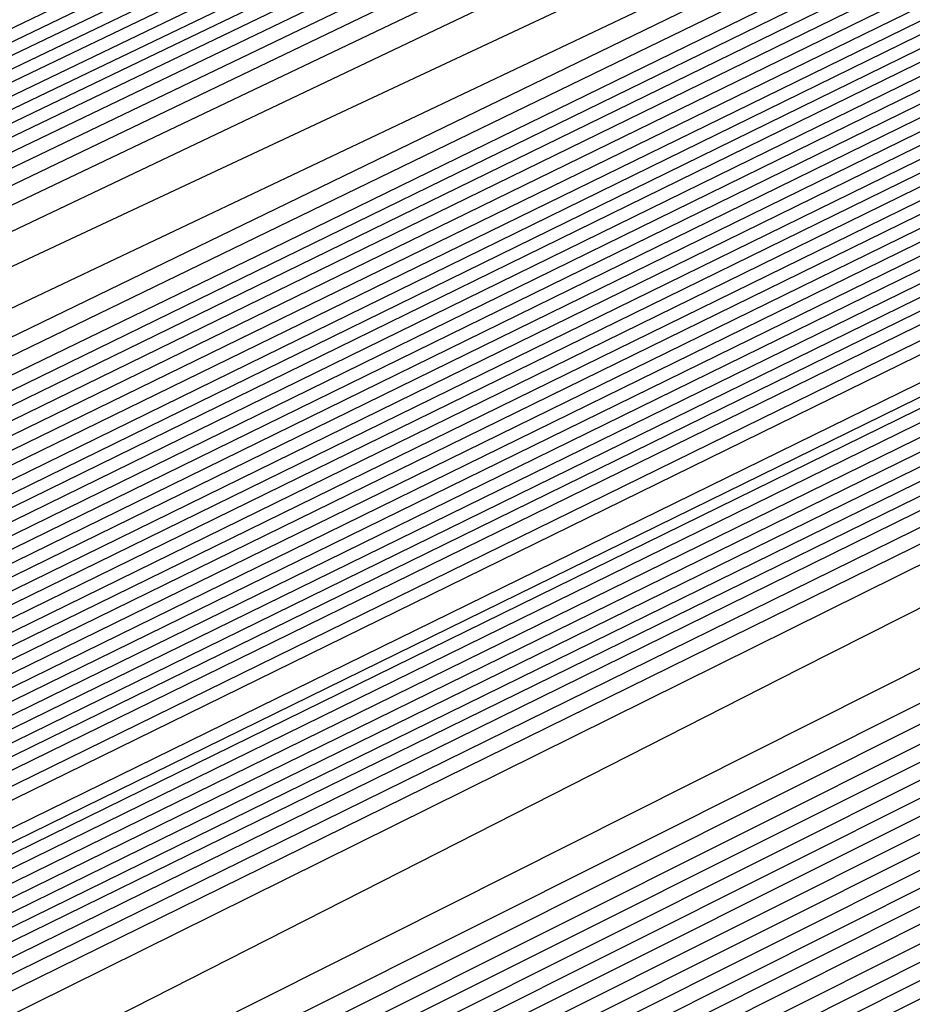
# Model space of a CAD drawing. Extents: x 3249832 to 3255657, y 13789405 to 13793316.
# Tile 290 of 656: x 3254701.08 to 3254702.11, y 13790580.23 to 13790581.37. Entities that reach past the tile are written whole.
import ezdxf

# ---------------------------------------------------------------- set-up
doc = ezdxf.new("R2010")
doc.units = 0
doc.header["$LTSCALE"] = 100
doc.header["$MEASUREMENT"] = 0
for name, color, linetype in [('GRATIO_CON', 10, 'CONTINUOUS'), ('GRATIO_ICON', 7, 'CONTINUOUS'), ('TARGETS_EAST', 7, 'CONTINUOUS')]:
    doc.layers.add(name, color=color, linetype=linetype)

# ---------------------------------------------------------------- blocks, each defined once
blk = doc.blocks.new('Gratio_032316_contours')
at = {"layer": 'GRATIO_CON', "color": 1, "linetype": 'Continuous', "flags": 128}
for points in [[(3254642.139, 13790551.7053), (3254660.6124, 13790560.6687), (3254682.3072, 13790571.2723), (3254700.7352, 13790580.305), (3254711.0317, 13790585.3564), (3254714.825, 13790587.2199), (3254715.3665, 13790587.4896), (3254715.3659, 13790587.4937), (3254715.3657, 13790587.4969), (3254715.3666, 13790587.4975), (3254715.9081, 13790587.7572), (3254719.6861, 13790589.589), (3254729.9352, 13790594.5687), (3254748.2689, 13790603.4881), (3254769.8147, 13790614.0012), (3254788.079, 13790622.9777)], [(3254643.9573, 13790552.6097), (3254661.9705, 13790561.3498), (3254683.1246, 13790571.6892), (3254701.0934, 13790580.4969), (3254711.1333, 13790585.4226), (3254714.8321, 13790587.2398), (3254715.3601, 13790587.5029), (3254715.3596, 13790587.5069), (3254715.3595, 13790587.5098), (3254715.3603, 13790587.5104), (3254715.8805, 13790587.7597), (3254719.5093, 13790589.5191), (3254729.3537, 13790594.3022), (3254746.9632, 13790602.8693), (3254767.6581, 13790612.9672), (3254785.2011, 13790621.5892)], [(3254645.7757, 13790553.5142), (3254663.3285, 13790562.0309), (3254683.9419, 13790572.1067), (3254701.4513, 13790580.6909), (3254711.2342, 13790585.4933), (3254714.8385, 13790587.2659), (3254715.3542, 13790587.5212), (3254715.853, 13790587.7617), (3254719.3325, 13790589.4492), (3254728.7721, 13790594.0356), (3254745.6576, 13790602.2505), (3254765.5015, 13790611.9331), (3254782.3232, 13790620.2006)], [(3254647.5941, 13790554.4186), (3254664.6865, 13790562.712), (3254684.7593, 13790572.5235), (3254701.8095, 13790580.8826), (3254711.336, 13790585.5591), (3254714.8458, 13790587.2852), (3254715.348, 13790587.5339), (3254715.8254, 13790587.7641), (3254719.1557, 13790589.3793), (3254728.1905, 13790593.7691), (3254744.3519, 13790601.6317), (3254763.3449, 13790610.8991), (3254779.4453, 13790618.8121)], [(3254651.2308, 13790556.2274), (3254667.4026, 13790564.0741), (3254686.3942, 13790573.3572), (3254702.526, 13790581.266), (3254711.5395, 13790585.6907), (3254714.8603, 13790587.3239), (3254715.3355, 13790587.5594), (3254715.7702, 13790587.7691), (3254718.8022, 13790589.2396), (3254727.0274, 13790593.236), (3254741.7406, 13790600.3941), (3254759.0318, 13790608.8311), (3254773.6894, 13790616.035)], [(3254653.0492, 13790557.1319), (3254668.7606, 13790564.7552), (3254687.2116, 13790573.774), (3254702.8843, 13790581.4577), (3254711.6412, 13790585.7564), (3254714.8676, 13790587.3433), (3254715.3293, 13790587.5721), (3254715.7426, 13790587.7716), (3254718.6254, 13790589.1697), (3254726.4458, 13790592.9695), (3254740.435, 13790599.7753), (3254756.8752, 13790607.7971), (3254770.8115, 13790614.6465), (3254778.5294, 13790618.5309)], [(3254646.2517, 13790553.9528), (3254654.8675, 13790558.0363), (3254670.1186, 13790565.4362), (3254688.0291, 13790574.1908), (3254703.2426, 13790581.6494), (3254711.743, 13790585.8222), (3254714.8749, 13790587.3627), (3254715.3231, 13790587.5848), (3254715.7151, 13790587.774), (3254718.4486, 13790589.0998), (3254725.8643, 13790592.703), (3254739.1294, 13790599.1565), (3254754.7186, 13790606.7631), (3254767.9336, 13790613.258), (3254775.252, 13790616.9413)], [(3254648.3232, 13790554.9771), (3254656.6859, 13790558.9407), (3254671.4766, 13790566.1173), (3254688.8465, 13790574.6076), (3254703.6008, 13790581.8411), (3254711.8447, 13790585.888), (3254714.8821, 13790587.382), (3254715.3169, 13790587.5976), (3254715.6875, 13790587.7765), (3254718.2718, 13790589.03), (3254725.2827, 13790592.4364), (3254737.8237, 13790598.5377), (3254752.562, 13790605.7291), (3254765.0557, 13790611.8694), (3254771.9746, 13790615.3518)], [(3254652.466, 13790557.0257), (3254660.3226, 13790560.7496), (3254674.1927, 13790567.4794), (3254690.4813, 13790575.4413), (3254704.3173, 13790582.2246), (3254712.0482, 13790586.0196), (3254714.8967, 13790587.4207), (3254715.3044, 13790587.623), (3254715.6323, 13790587.7815), (3254717.9183, 13790588.8903), (3254724.1196, 13790591.9033), (3254735.2124, 13790597.3001), (3254748.2489, 13790603.6611), (3254759.2998, 13790609.0924), (3254765.4198, 13790612.1726), (3254767.5973, 13790613.3706), (3254767.8046, 13790613.628), (3254767.8447, 13790613.807), (3254768.8446, 13790614.4523), (3254771.7623, 13790616.0293)], [(3254651.241, 13790556.5836), (3254654.5375, 13790558.0501), (3254662.141, 13790561.654), (3254675.5507, 13790568.1605), (3254691.2988, 13790575.8581), (3254704.6756, 13790582.4163), (3254712.1499, 13790586.0854), (3254714.904, 13790587.4401), (3254715.2982, 13790587.6357), (3254715.6047, 13790587.7839), (3254717.7415, 13790588.8204), (3254723.538, 13790591.6368), (3254733.9068, 13790596.6813), (3254746.0923, 13790602.627), (3254756.4219, 13790607.7038), (3254762.1424, 13790610.583), (3254764.1778, 13790611.7028), (3254764.3715, 13790611.9434), (3254764.4337, 13790612.1232), (3254765.5415, 13790612.8137), (3254768.7386, 13790614.5249), (3254774.566, 13790617.5186)], [(3254651.548, 13790556.8702), (3254653.3699, 13790557.6315), (3254656.6089, 13790559.0744), (3254663.9594, 13790562.5584), (3254676.9087, 13790568.8416), (3254692.1162, 13790576.2749), (3254705.0338, 13790582.608), (3254712.2517, 13790586.1512), (3254714.9112, 13790587.4594), (3254715.292, 13790587.6484), (3254715.5771, 13790587.7864), (3254717.5647, 13790588.7505), (3254722.9564, 13790591.3703), (3254732.6011, 13790596.0625), (3254743.9357, 13790601.593), (3254753.544, 13790606.3153), (3254758.865, 13790608.9934), (3254760.7582, 13790610.035), (3254760.9385, 13790610.2589), (3254761.0228, 13790610.4394), (3254762.2384, 13790611.1751), (3254765.7149, 13790613.0205), (3254772.0375, 13790616.2604)], [(3254678.2668, 13790569.5227), (3254692.9336, 13790576.6918), (3254705.3921, 13790582.7997), (3254712.3534, 13790586.217), (3254714.9185, 13790587.4788), (3254715.2858, 13790587.6612), (3254715.5496, 13790587.7889), (3254717.3879, 13790588.6807), (3254722.3749, 13790591.1037), (3254731.2955, 13790595.4436), (3254741.7791, 13790600.559), (3254750.666, 13790604.9267), (3254755.5876, 13790607.4038), (3254757.3387, 13790608.3672), (3254757.5054, 13790608.5743), (3254757.6118, 13790608.7556), (3254758.9353, 13790609.5366), (3254762.6912, 13790611.5161), (3254769.509, 13790615.0021), (3254777.6739, 13790619.1394)], [(3254680.9828, 13790570.8848), (3254694.5684, 13790577.5253), (3254706.1082, 13790583.1826), (3254712.556, 13790586.3474), (3254714.9315, 13790587.5159), (3254715.271, 13790587.6858), (3254715.2714, 13790587.6881), (3254715.2722, 13790587.6892), (3254715.2732, 13790587.689), (3254715.4944, 13790587.7945), (3254717.0344, 13790588.541), (3254721.2117, 13790590.5707), (3254728.6842, 13790594.206), (3254737.4659, 13790598.491), (3254744.9102, 13790602.1497), (3254749.0328, 13790604.2246), (3254750.4996, 13790605.0316), (3254750.6393, 13790605.2051), (3254750.7899, 13790605.388), (3254752.329, 13790606.2594), (3254756.6438, 13790608.5072), (3254764.4521, 13790612.4857), (3254773.7947, 13790617.2146)], [(3254682.3408, 13790571.5658), (3254695.3858, 13790577.9421), (3254706.4664, 13790583.3743), (3254712.6576, 13790586.4132), (3254714.9386, 13790587.5352), (3254715.2646, 13790587.6983), (3254715.2651, 13790587.7006), (3254715.2659, 13790587.7017), (3254715.267, 13790587.7016), (3254715.4668, 13790587.797), (3254716.8576, 13790588.4711), (3254720.6302, 13790590.3041), (3254727.3786, 13790593.5872), (3254735.3094, 13790597.457), (3254742.0323, 13790600.7611), (3254745.7554, 13790602.635), (3254747.0801, 13790603.3639), (3254747.2062, 13790603.5205), (3254747.379, 13790603.7042), (3254749.0259, 13790604.6209), (3254753.6201, 13790607.0028), (3254761.9237, 13790611.2275), (3254771.8551, 13790616.2521)], [(3254683.6989, 13790572.2469), (3254696.2032, 13790578.3589), (3254706.8246, 13790583.566), (3254712.7593, 13790586.4789), (3254714.9457, 13790587.5545), (3254715.2583, 13790587.7108), (3254715.2588, 13790587.7131), (3254715.2597, 13790587.7142), (3254715.2608, 13790587.7142), (3254715.4392, 13790587.7994), (3254716.6808, 13790588.4013), (3254720.0486, 13790590.0376), (3254726.0729, 13790592.9684), (3254733.1528, 13790596.423), (3254739.1543, 13790599.3726), (3254742.478, 13790601.0454), (3254743.6606, 13790601.6961), (3254743.7731, 13790601.8359), (3254743.968, 13790602.0204), (3254745.7228, 13790602.9823), (3254750.5964, 13790605.4984), (3254759.3952, 13790609.9692), (3254769.9155, 13790615.2897), (3254779.2011, 13790619.9784)], [(3254685.0569, 13790572.928), (3254697.0206, 13790578.7757), (3254707.1829, 13790583.7577), (3254712.8609, 13790586.5447), (3254714.9528, 13790587.5738), (3254715.2519, 13790587.7234), (3254715.2526, 13790587.7256), (3254715.2535, 13790587.7267), (3254715.2546, 13790587.7269), (3254715.4116, 13790587.8019), (3254716.504, 13790588.3314), (3254719.4671, 13790589.7711), (3254724.7673, 13790592.3496), (3254730.9962, 13790595.389), (3254736.2764, 13790597.9841), (3254739.2006, 13790599.4558), (3254740.241, 13790600.0283), (3254740.3401, 13790600.1513), (3254740.5571, 13790600.3366), (3254742.4197, 13790601.3437), (3254747.5727, 13790603.994), (3254756.8668, 13790608.711), (3254767.9759, 13790614.3273), (3254777.7802, 13790619.2776)], [(3254687.7729, 13790574.2901), (3254698.6554, 13790579.6094), (3254707.8993, 13790584.1411), (3254713.0642, 13790586.6762), (3254714.9671, 13790587.6123), (3254715.2393, 13790587.7484), (3254715.24, 13790587.7505), (3254715.241, 13790587.7518), (3254715.2422, 13790587.7521), (3254715.3565, 13790587.8068), (3254716.1504, 13790588.1917), (3254718.3039, 13790589.238), (3254722.156, 13790591.112), (3254726.683, 13790593.3209), (3254730.5206, 13790595.207), (3254732.6458, 13790596.2766), (3254733.4019, 13790596.6927), (3254733.4739, 13790596.7821), (3254733.7351, 13790596.969), (3254735.8135, 13790598.0666), (3254741.5253, 13790600.9852), (3254751.8099, 13790606.1945), (3254764.0967, 13790612.4024), (3254774.9383, 13790617.8759)], [(3254689.131, 13790574.9712), (3254699.4729, 13790580.0262), (3254708.2575, 13790584.3328), (3254713.1658, 13790586.742), (3254714.9742, 13790587.6316), (3254715.2329, 13790587.761), (3254715.2337, 13790587.763), (3254715.2348, 13790587.7643), (3254715.2359, 13790587.7648), (3254715.3289, 13790587.8092), (3254715.9737, 13790588.1218), (3254717.7224, 13790588.9714), (3254720.8504, 13790590.4932), (3254724.5264, 13790592.2869), (3254727.6426, 13790593.8185), (3254729.3684, 13790594.687), (3254729.9824, 13790595.0249), (3254730.0409, 13790595.0975), (3254730.3242, 13790595.2852), (3254732.5104, 13790596.428), (3254738.5016, 13790599.4807), (3254749.2814, 13790604.9363), (3254762.1571, 13790611.44), (3254773.5174, 13790617.1751)], [(3254690.489, 13790575.6522), (3254700.2903, 13790580.443), (3254708.6157, 13790584.5245), (3254713.2674, 13790586.8077), (3254714.9813, 13790587.6509), (3254715.2266, 13790587.7735), (3254715.2275, 13790587.7755), (3254715.2286, 13790587.7768), (3254715.2297, 13790587.7774), (3254715.3013, 13790587.8117), (3254715.7969, 13790588.0519), (3254717.1408, 13790588.7049), (3254719.5447, 13790589.8744), (3254722.3699, 13790591.2529), (3254724.7647, 13790592.4299), (3254726.091, 13790593.0974), (3254726.5629, 13790593.3571), (3254726.6078, 13790593.4129), (3254726.9132, 13790593.6014), (3254729.2072, 13790594.7894), (3254735.4779, 13790597.9763), (3254746.753, 13790603.6781), (3254760.2175, 13790610.4776), (3254772.0965, 13790616.4743)], [(3254691.847, 13790576.3333), (3254701.1077, 13790580.8598), (3254708.9739, 13790584.7162), (3254713.3691, 13790586.8735), (3254714.9885, 13790587.6701), (3254715.2202, 13790587.7861), (3254715.2212, 13790587.788), (3254715.2224, 13790587.7893), (3254715.2235, 13790587.79), (3254715.2737, 13790587.8141), (3254715.6201, 13790587.9821), (3254716.5592, 13790588.4384), (3254718.2391, 13790589.2556), (3254720.2133, 13790590.2189), (3254721.8868, 13790591.0414), (3254722.8136, 13790591.5079), (3254723.1433, 13790591.6893), (3254723.1747, 13790591.7283), (3254723.5023, 13790591.9176), (3254725.9041, 13790593.1509), (3254732.4543, 13790596.4719), (3254744.2245, 13790602.4199), (3254758.2779, 13790609.5152)], [(3254687.5981, 13790574.316), (3254694.5631, 13790577.6954), (3254702.7425, 13790581.6935), (3254709.6903, 13790585.0996), (3254713.5723, 13790587.005), (3254715.0027, 13790587.7087), (3254715.2076, 13790587.8111), (3254715.2155, 13790587.8162), (3254715.2646, 13790587.8408), (3254715.3952, 13790587.9046), (3254715.6275, 13790588.0179), (3254715.8997, 13790588.1512), (3254716.1297, 13790588.2654), (3254716.6303, 13790588.5199), (3254719.2939, 13790589.8681), (3254726.4082, 13790593.462), (3254739.168, 13790599.9031), (3254754.3988, 13790607.5903), (3254767.8337, 13790614.3719), (3254776.2164, 13790618.6078)], [(3254651.0069, 13790556.9616), (3254655.5123, 13790559.1072), (3254661.3217, 13790561.894), (3254668.1197, 13790565.1602), (3254674.8023, 13790568.3631), (3254680.0684, 13790570.8643), (3254683.1747, 13790572.3015), (3254685.6089, 13790573.4148), (3254689.4165, 13790575.2204), (3254695.9211, 13790578.3765), (3254703.5599, 13790582.1103), (3254710.0485, 13790585.2913), (3254713.674, 13790587.0708), (3254715.0098, 13790587.728), (3254715.2012, 13790587.8237), (3254715.5767, 13790588.0145), (3254718.1988, 13790589.3384), (3254725.3135, 13790592.9288), (3254738.0825, 13790599.3724), (3254753.3307, 13790607.0675), (3254766.7985, 13790613.8657), (3254775.2332, 13790618.1281)], [(3254651.9652, 13790557.4392), (3254656.6382, 13790559.6653), (3254662.6638, 13790562.5558), (3254669.7147, 13790565.9438), (3254676.6453, 13790569.2668), (3254682.1055, 13790571.8639), (3254685.3036, 13790573.3493), (3254687.6804, 13790574.4392), (3254691.2349, 13790576.1249), (3254697.2791, 13790579.0576), (3254704.3773, 13790582.5271), (3254710.4067, 13790585.483), (3254713.7756, 13790587.1366), (3254715.0169, 13790587.7472), (3254715.1948, 13790587.8363), (3254715.5637, 13790588.0238), (3254718.1399, 13790589.3246), (3254725.1298, 13790592.8522), (3254737.6771, 13790599.1838), (3254752.6727, 13790606.7516), (3254765.9448, 13790613.4511), (3254774.3039, 13790617.6754)], [(3254652.9236, 13790557.9168), (3254657.7641, 13790560.2233), (3254664.0059, 13790563.2177), (3254671.3097, 13790566.7274), (3254678.4883, 13790570.1706), (3254684.1427, 13790572.8635), (3254687.4325, 13790574.3972), (3254689.7518, 13790575.4635), (3254693.0532, 13790577.0293), (3254698.6371, 13790579.7386), (3254705.1948, 13790582.9439), (3254710.7649, 13790585.6747), (3254713.8772, 13790587.2023), (3254715.024, 13790587.7665), (3254715.1884, 13790587.8489), (3254715.5508, 13790588.0331), (3254718.0809, 13790589.3107), (3254724.9462, 13790592.7755), (3254737.2717, 13790598.9953), (3254752.0148, 13790606.4357), (3254765.0911, 13790613.0365), (3254773.3746, 13790617.2228)], [(3254651.3, 13790557.2133), (3254654.8403, 13790558.872), (3254660.0158, 13790561.3394), (3254666.6901, 13790564.5414), (3254674.4997, 13790568.2945), (3254682.1743, 13790571.9781), (3254688.2171, 13790574.8626), (3254691.6904, 13790576.4929), (3254693.8947, 13790577.5121), (3254696.69, 13790578.8381), (3254701.3532, 13790581.1008), (3254706.8296, 13790583.7776), (3254711.4814, 13790586.0581), (3254714.0805, 13790587.3339), (3254715.0382, 13790587.8051), (3254715.1756, 13790587.8741), (3254715.5248, 13790588.0517), (3254717.9631, 13790589.2831), (3254724.5788, 13790592.6221), (3254736.4608, 13790598.6182), (3254750.699, 13790605.8039), (3254763.3837, 13790612.2073), (3254771.5159, 13790616.3175)], [(3254652.1439, 13790557.6356), (3254655.7986, 13790559.3495), (3254661.1417, 13790561.8975), (3254668.0321, 13790565.2032), (3254676.0946, 13790569.078), (3254684.0173, 13790572.8819), (3254690.2542, 13790575.8622), (3254693.8193, 13790577.5407), (3254695.9661, 13790578.5364), (3254698.5083, 13790579.7426), (3254702.7112, 13790581.7819), (3254707.647, 13790584.1944), (3254711.8396, 13790586.2498), (3254714.1821, 13790587.3996), (3254715.0454, 13790587.8244), (3254715.1692, 13790587.8867), (3254715.5119, 13790588.061), (3254717.9042, 13790589.2693), (3254724.3952, 13790592.5454), (3254736.0554, 13790598.4297), (3254750.0411, 13790605.488), (3254762.53, 13790611.7927), (3254770.5866, 13790615.8649), (3254774.8217, 13790618.021)], [(3254692.2914, 13790576.8618), (3254695.9482, 13790578.5886), (3254698.0375, 13790579.5607), (3254700.3267, 13790580.647), (3254704.0693, 13790582.4629), (3254708.4644, 13790584.6112), (3254712.1978, 13790586.4415), (3254714.2838, 13790587.4654), (3254715.0525, 13790587.8436), (3254715.1628, 13790587.899), (3254715.1638, 13790587.9005), (3254715.1651, 13790587.902), (3254715.1662, 13790587.9033), (3254715.5018, 13790588.0733), (3254717.8471, 13790589.2573), (3254724.2124, 13790592.4695), (3254735.6502, 13790598.2414), (3254749.3832, 13790605.1722), (3254761.6763, 13790611.3781), (3254769.6572, 13790615.4123), (3254773.9041, 13790617.5743)], [(3254687.7034, 13790574.6894), (3254694.3286, 13790577.8614), (3254698.0771, 13790579.6365), (3254700.109, 13790580.5851), (3254702.1451, 13790581.5514), (3254705.4273, 13790583.144), (3254709.2818, 13790585.0281), (3254712.556, 13790586.6332), (3254714.3854, 13790587.5311), (3254715.0596, 13790587.8629), (3254715.1564, 13790587.9115), (3254715.1574, 13790587.913), (3254715.1587, 13790587.9145), (3254715.1597, 13790587.9158), (3254715.4888, 13790588.0826), (3254717.7882, 13790589.2435), (3254724.0287, 13790592.3929), (3254735.2448, 13790598.0529), (3254748.7253, 13790604.8563), (3254760.8226, 13790610.9635), (3254768.7279, 13790614.9597), (3254772.9866, 13790617.1276)], [(3254691.3894, 13790576.4969), (3254698.4029, 13790579.8606), (3254702.3349, 13790581.7322), (3254704.2518, 13790582.6337), (3254705.7818, 13790583.3603), (3254708.1433, 13790584.5061), (3254710.9167, 13790585.8617), (3254713.2724, 13790587.0166), (3254714.5887, 13790587.6627), (3254715.0738, 13790587.9014), (3254715.1436, 13790587.9366), (3254715.1446, 13790587.938), (3254715.1458, 13790587.9395), (3254715.1469, 13790587.941), (3254715.4628, 13790588.1013), (3254717.6703, 13790589.2159), (3254723.6614, 13790592.2395), (3254734.4339, 13790597.6758), (3254747.4094, 13790604.2245), (3254759.1152, 13790610.1344), (3254766.8692, 13790614.0544), (3254771.1515, 13790616.2343)], [(3254684.0695, 13790572.9958), (3254693.2324, 13790577.4007), (3254700.4401, 13790580.8601), (3254704.4638, 13790582.78), (3254706.3233, 13790583.658), (3254707.6001, 13790584.2647), (3254709.5014, 13790585.1872), (3254711.7343, 13790586.2788), (3254713.6314, 13790587.2092), (3254714.6921, 13790587.7304), (3254715.0837, 13790587.9238), (3254715.1405, 13790587.9531), (3254715.4499, 13790588.1105), (3254717.6114, 13790589.2021), (3254723.4777, 13790592.1629), (3254734.0285, 13790597.4873), (3254746.7515, 13790603.9086), (3254758.2615, 13790609.7198), (3254765.9399, 13790613.6018), (3254770.2339, 13790615.7876), (3254772.3576, 13790616.8983)], [(3254685.6645, 13790573.7793), (3254695.0754, 13790578.3044), (3254702.4773, 13790581.8597), (3254706.5928, 13790583.8279), (3254708.3947, 13790584.6823), (3254709.4185, 13790585.1691), (3254710.8594, 13790585.8683), (3254712.5517, 13790586.6956), (3254713.9896, 13790587.4009), (3254714.7937, 13790587.7962), (3254715.0908, 13790587.9432), (3254715.1341, 13790587.9658), (3254715.4369, 13790588.1198), (3254717.5524, 13790589.1883), (3254723.294, 13790592.0862), (3254733.6231, 13790597.2988), (3254746.0936, 13790603.5927), (3254757.4078, 13790609.3052), (3254765.0105, 13790613.1491), (3254769.3164, 13790615.3409), (3254771.4825, 13790616.4728)], [(3254687.2595, 13790574.5629), (3254696.9184, 13790579.2082), (3254704.5144, 13790582.8593), (3254708.7217, 13790584.8757), (3254710.4661, 13790585.7067), (3254711.2369, 13790586.0736), (3254712.2174, 13790586.5494), (3254713.3691, 13790587.1124), (3254714.3478, 13790587.5926), (3254714.8953, 13790587.862), (3254715.0978, 13790587.9625), (3254715.1276, 13790587.9785), (3254715.4239, 13790588.1292), (3254717.4935, 13790589.1745), (3254723.1104, 13790592.0095), (3254733.2176, 13790597.1102), (3254745.4357, 13790603.2768), (3254756.5541, 13790608.8906), (3254764.0812, 13790612.6965), (3254768.3988, 13790614.8943), (3254770.6075, 13790616.0472), (3254771.7108, 13790616.6657)], [(3254690.4495, 13790576.13), (3254700.6044, 13790581.0157), (3254708.5888, 13790584.8585), (3254712.9795, 13790586.9715), (3254714.609, 13790587.7553), (3254714.8736, 13790587.8824), (3254714.9335, 13790587.9115), (3254715.004, 13790587.9462), (3254715.0642, 13790587.9761), (3254715.0986, 13790587.9937), (3254715.112, 13790588.0013), (3254715.1148, 13790588.0038), (3254715.3979, 13790588.1479), (3254717.3756, 13790589.147), (3254722.743, 13790591.8562), (3254732.4068, 13790596.7332), (3254744.1198, 13790602.645), (3254754.8468, 13790608.0614), (3254762.2225, 13790611.7913), (3254766.5637, 13790614.0009), (3254768.8573, 13790615.1961), (3254770.0169, 13790615.8415), (3254770.6619, 13790616.237), (3254771.3382, 13790616.6417)], [(3254691.3246, 13790576.5671), (3254701.2561, 13790581.3455), (3254709.0349, 13790585.09), (3254713.3077, 13790587.1475), (3254714.8826, 13790587.9066), (3254715.1084, 13790588.0164), (3254715.3849, 13790588.1572), (3254717.3167, 13790589.1332), (3254722.5594, 13790591.7795), (3254732.0013, 13790596.5446), (3254743.4619, 13790602.3291), (3254753.9931, 13790607.6468), (3254761.2932, 13790611.3386), (3254765.6461, 13790613.5543), (3254767.9823, 13790614.7706), (3254769.17, 13790615.4294), (3254769.8305, 13790615.8319), (3254770.5233, 13790616.2441), (3254771.6468, 13790616.8582)], [(3254692.0922, 13790576.9523), (3254701.7295, 13790581.5891), (3254709.2424, 13790585.2057), (3254713.3647, 13790587.1907), (3254714.8842, 13790587.9231), (3254715.102, 13790588.0291), (3254715.3719, 13790588.1666), (3254717.2577, 13790589.1194), (3254722.3757, 13790591.7029), (3254731.5959, 13790596.3561), (3254742.804, 13790602.0133), (3254753.1394, 13790607.2322), (3254760.3638, 13790610.886), (3254764.7286, 13790613.1076), (3254767.1072, 13790614.345), (3254768.3231, 13790615.0173), (3254768.9992, 13790615.4268), (3254769.7083, 13790615.8466), (3254770.8588, 13790616.474), (3254772.2008, 13790617.2017)], [(3254683.086, 13790572.6396), (3254692.8597, 13790577.3375), (3254702.2029, 13790581.8327), (3254709.4499, 13790585.3213), (3254713.4218, 13790587.234), (3254714.8858, 13790587.9396), (3254715.0956, 13790588.0417), (3254715.359, 13790588.1759), (3254717.1988, 13790589.1056), (3254722.192, 13790591.6262), (3254731.1905, 13790596.1676), (3254742.1461, 13790601.6974), (3254752.2857, 13790606.8176), (3254759.4345, 13790610.4334), (3254763.811, 13790612.6609), (3254766.2321, 13790613.9195), (3254767.4761, 13790614.6052), (3254768.1678, 13790615.0216), (3254768.8934, 13790615.4491), (3254770.0708, 13790616.0899), (3254771.4446, 13790616.8335)], [(3254685.0376, 13790573.6106), (3254694.3948, 13790578.1075), (3254703.1496, 13790582.3192), (3254709.8648, 13790585.5517), (3254713.5359, 13790587.3196), (3254714.8889, 13790587.9721), (3254715.0828, 13790588.0668), (3254715.333, 13790588.1946), (3254717.0809, 13790589.0781), (3254721.8247, 13790591.4729), (3254730.3796, 13790595.7905), (3254740.8302, 13790601.0656), (3254750.5783, 13790605.9885), (3254757.5758, 13790609.5281), (3254761.9759, 13790611.7676), (3254764.482, 13790613.0684), (3254765.7823, 13790613.781), (3254766.5051, 13790614.2114), (3254767.2635, 13790614.6541), (3254768.4947, 13790615.3216), (3254769.9322, 13790616.0971), (3254771.1334, 13790616.7816)], [(3254686.0134, 13790574.0961), (3254695.1623, 13790578.4926), (3254703.623, 13790582.5627), (3254710.0723, 13790585.6672), (3254713.5929, 13790587.3627), (3254714.8905, 13790587.9885), (3254715.0765, 13790588.0794), (3254715.32, 13790588.2039), (3254717.022, 13790589.0643), (3254721.641, 13790591.3962), (3254729.9742, 13790595.602), (3254740.1723, 13790600.7497), (3254749.7246, 13790605.5739), (3254756.6465, 13790609.0755), (3254761.0584, 13790611.3209), (3254763.6069, 13790612.6429), (3254764.9354, 13790613.3689), (3254765.6738, 13790613.8062), (3254766.4486, 13790614.2565), (3254767.7067, 13790614.9375), (3254769.176, 13790615.729), (3254770.4045, 13790616.4267), (3254771.0551, 13790616.8757), (3254771.2495, 13790617.1191)], [(3254686.9892, 13790574.5817), (3254695.9299, 13790578.8778), (3254704.0964, 13790582.8062), (3254710.2798, 13790585.7827), (3254713.65, 13790587.4058), (3254714.8921, 13790588.0049), (3254715.0701, 13790588.092), (3254715.307, 13790588.2133), (3254716.963, 13790589.0505), (3254721.4573, 13790591.3195), (3254729.5688, 13790595.4135), (3254739.5144, 13790600.4338), (3254748.8709, 13790605.1593)], [(3254687.965, 13790575.0672), (3254696.6974, 13790579.2629), (3254704.5698, 13790583.0496), (3254710.4873, 13790585.8981), (3254713.707, 13790587.4489), (3254714.8937, 13790588.0213), (3254715.0637, 13790588.1046), (3254715.2941, 13790588.2226), (3254716.9041, 13790589.0367), (3254721.2737, 13790591.2429), (3254729.1633, 13790595.2249), (3254738.8565, 13790600.1179), (3254748.0172, 13790604.7447)]]:
    blk.add_lwpolyline(points, dxfattribs=at)
at = {"layer": 'GRATIO_CON', "color": 5, "linetype": 'Continuous', "flags": 128}
for points in [[(3254645.4599, 13790553.036), (3254663.069, 13790561.7623), (3254683.7862, 13790571.9554), (3254701.3959, 13790580.5965), (3254711.2365, 13790585.4241), (3254714.8618, 13790587.205), (3254715.3792, 13790587.4629), (3254715.3785, 13790587.4674), (3254715.3782, 13790587.4709), (3254715.379, 13790587.4719), (3254715.9133, 13790587.7279), (3254719.64, 13790589.5343), (3254729.7495, 13790594.4457), (3254747.8375, 13790603.2357), (3254769.1201, 13790613.5531), (3254787.2186, 13790622.2657)], [(3254649.9599, 13790555.2348), (3254666.4373, 13790563.4004), (3254685.823, 13790572.9383), (3254702.301, 13790581.0241), (3254711.5092, 13790585.5415), (3254714.9015, 13790587.208), (3254715.3856, 13790587.4496), (3254715.3848, 13790587.4542), (3254715.3844, 13790587.458), (3254715.3852, 13790587.4591), (3254715.9013, 13790587.7061), (3254719.4996, 13790589.4499), (3254729.2606, 13790594.1916), (3254746.7248, 13790602.6782), (3254767.2733, 13790612.6396), (3254784.7474, 13790621.0516)], [(3254645.8078, 13790553.0477), (3254654.4599, 13790557.4337), (3254669.8056, 13790565.0385), (3254687.8597, 13790573.9222), (3254703.2055, 13790581.4548), (3254711.7805, 13790585.6657), (3254714.9395, 13790587.2206), (3254715.3915, 13790587.4448), (3254715.8892, 13790587.6839), (3254719.3592, 13790589.3654), (3254728.7717, 13790593.9374), (3254745.612, 13790602.1206), (3254765.4264, 13790611.7261), (3254782.2763, 13790619.8376)], [(3254650.9146, 13790555.5543), (3254658.9599, 13790559.6325), (3254673.1739, 13790566.6765), (3254689.8966, 13790574.9051), (3254704.1107, 13790581.8824), (3254712.0533, 13790585.783), (3254714.9794, 13790587.2235), (3254715.3982, 13790587.4313), (3254715.8776, 13790587.6614), (3254719.2191, 13790589.2805), (3254728.2829, 13790593.683), (3254744.4993, 13790601.563), (3254763.5796, 13790610.8126), (3254779.8051, 13790618.6235)], [(3254649.0895, 13790554.2614), (3254654.3182, 13790556.9458), (3254657.5919, 13790558.6919), (3254661.1283, 13790560.5677), (3254667.9599, 13790564.0302), (3254679.9106, 13790569.9526), (3254693.9704, 13790576.8709), (3254705.921, 13790582.737), (3254712.5988, 13790586.0165), (3254715.0585, 13790587.2285), (3254715.4093, 13790587.4057), (3254715.4091, 13790587.4086), (3254715.4097, 13790587.4091), (3254715.4114, 13790587.4072), (3254715.8544, 13790587.617), (3254718.939, 13790589.1106), (3254727.3053, 13790593.1741), (3254742.2739, 13790600.4477), (3254759.8859, 13790608.9855), (3254774.8628, 13790616.1954)], [(3254652.9316, 13790556.1611), (3254659.0279, 13790559.2737), (3254662.7531, 13790561.2358), (3254666.2352, 13790563.0744), (3254672.4599, 13790566.2291), (3254683.2789, 13790571.5906), (3254696.0073, 13790577.8537), (3254706.8262, 13790583.1644), (3254712.8717, 13790586.1333), (3254715.0984, 13790587.2306), (3254715.416, 13790587.3911), (3254715.416, 13790587.3939), (3254715.4167, 13790587.3946), (3254715.4184, 13790587.393), (3254715.843, 13790587.5942), (3254718.799, 13790589.0255), (3254726.8166, 13790592.9197), (3254741.1612, 13790599.8901), (3254758.039, 13790608.072), (3254772.3917, 13790614.9813)], [(3254648.5889, 13790553.912), (3254656.7738, 13790558.0608), (3254663.7375, 13790561.6017), (3254667.9142, 13790563.7796), (3254671.342, 13790565.581), (3254676.9599, 13790568.4279), (3254686.6472, 13790573.2286), (3254698.0442, 13790578.8366), (3254707.7315, 13790583.5918), (3254713.1445, 13790586.2502), (3254715.1383, 13790587.2327), (3254715.4228, 13790587.3765), (3254715.4229, 13790587.3793), (3254715.4236, 13790587.3802), (3254715.4253, 13790587.3788), (3254715.8315, 13790587.5713), (3254718.659, 13790588.9404), (3254726.3278, 13790592.6653), (3254740.0485, 13790599.3324), (3254756.1922, 13790607.1585), (3254769.9205, 13790613.7673), (3254777.6832, 13790617.4194)], [(3254651.4104, 13790555.3035), (3254660.616, 13790559.9605), (3254668.4472, 13790563.9297), (3254673.0754, 13790566.3235), (3254676.4489, 13790568.0877), (3254681.4599, 13790570.6267), (3254690.0155, 13790574.8666), (3254700.0811, 13790579.8195), (3254708.6367, 13790584.0191), (3254713.4173, 13790586.367), (3254715.1783, 13790587.2348), (3254715.4296, 13790587.362), (3254715.4297, 13790587.3647), (3254715.4306, 13790587.3657), (3254715.4323, 13790587.3646), (3254715.8201, 13790587.5485), (3254718.5189, 13790588.8554), (3254725.8391, 13790592.4108), (3254738.9357, 13790598.7748), (3254754.3453, 13790606.2449), (3254767.4494, 13790612.5532), (3254774.8722, 13790616.0455)], [(3254647.5106, 13790553.2224), (3254657.0534, 13790558.0863), (3254668.3003, 13790563.7598), (3254677.8665, 13790568.5857), (3254683.3978, 13790571.4112), (3254686.6626, 13790573.101), (3254690.46, 13790575.0244), (3254696.7522, 13790578.1426), (3254704.1549, 13790581.7852), (3254710.4471, 13790584.8739), (3254713.963, 13790586.6006), (3254715.2582, 13790587.2389), (3254715.4431, 13790587.3328), (3254715.4435, 13790587.3354), (3254715.4445, 13790587.3367), (3254715.4462, 13790587.3361), (3254715.7971, 13790587.5028), (3254718.2389, 13790588.6852), (3254724.8615, 13790591.9019), (3254736.7103, 13790597.6595), (3254750.6516, 13790604.4179), (3254762.5071, 13790610.1251), (3254769.2501, 13790613.2977), (3254772.4608, 13790614.7267)], [(3254691.7695, 13790575.6077), (3254694.96, 13790577.2233), (3254700.1205, 13790579.7806), (3254706.1918, 13790582.7681), (3254711.3523, 13790585.3012), (3254714.2359, 13790586.7174), (3254715.2981, 13790587.241), (3254715.4499, 13790587.3183), (3254715.4504, 13790587.3208), (3254715.4515, 13790587.3223), (3254715.4532, 13790587.3219), (3254715.7857, 13790587.4799), (3254718.0989, 13790588.6002), (3254724.3728, 13790591.6475), (3254735.5976, 13790597.1019), (3254748.8048, 13790603.5044), (3254760.036, 13790608.911), (3254766.439, 13790611.9238), (3254769.587, 13790613.3281), (3254772.1591, 13790614.4553)], [(3254687.2858, 13790573.2417), (3254693.7202, 13790576.4989), (3254696.8763, 13790578.1144), (3254699.46, 13790579.4221), (3254703.4888, 13790581.4187), (3254708.2287, 13790583.751), (3254712.2575, 13790585.7286), (3254714.5087, 13790586.8342), (3254715.338, 13790587.2431), (3254715.4567, 13790587.3037), (3254715.4573, 13790587.3062), (3254715.4584, 13790587.3078), (3254715.4602, 13790587.3077), (3254715.7742, 13790587.4571), (3254717.9589, 13790588.5151), (3254723.884, 13790591.393), (3254734.4849, 13790596.5443), (3254746.9579, 13790602.5908), (3254757.5648, 13790607.6969), (3254763.628, 13790610.5499), (3254766.7132, 13790611.9296), (3254769.4468, 13790613.139), (3254773.8018, 13790615.1582)], [(3254691.9954, 13790575.5697), (3254698.8813, 13790579.0427), (3254701.9832, 13790580.621), (3254703.96, 13790581.621), (3254706.8571, 13790583.0567), (3254710.2655, 13790584.7338), (3254713.1627, 13790586.1559), (3254714.7816, 13790586.951), (3254715.378, 13790587.2452), (3254715.4634, 13790587.2891), (3254715.4641, 13790587.2915), (3254715.4654, 13790587.2933), (3254715.4671, 13790587.2935), (3254715.7628, 13790587.4342), (3254717.8189, 13790588.43), (3254723.3953, 13790591.1386), (3254733.3722, 13790595.9866), (3254745.1111, 13790601.6773), (3254755.0937, 13790606.4829), (3254760.817, 13790609.176), (3254763.8393, 13790610.531), (3254766.7345, 13790611.8227), (3254771.4153, 13790614)], [(3254687.5111, 13790573.2582), (3254701.4147, 13790580.2257), (3254709.2037, 13790584.1304), (3254712.1969, 13790585.6344), (3254712.96, 13790586.0188), (3254713.5937, 13790586.3332), (3254714.3394, 13790586.7008), (3254714.9737, 13790587.0132), (3254715.3288, 13790587.1891), (3254715.4606, 13790587.2552), (3254715.4811, 13790587.2651), (3254715.7399, 13790587.3885), (3254717.5388, 13790588.2599), (3254722.4177, 13790590.6297), (3254731.1468, 13790594.8713), (3254741.4174, 13790599.8502), (3254750.1514, 13790604.0547), (3254755.1949, 13790606.4282), (3254758.0917, 13790607.7338), (3254761.31, 13790609.19), (3254766.6422, 13790611.6836), (3254773.1773, 13790614.7751)], [(3254650.9017, 13790554.6653), (3254658.8371, 13790558.7771), (3254673.0892, 13790565.9887), (3254689.8746, 13790574.4203), (3254704.1484, 13790581.5711), (3254712.1263, 13790585.5666), (3254715.0665, 13790587.04), (3254715.4881, 13790587.251), (3254715.7284, 13790587.3657), (3254717.3988, 13790588.1749), (3254721.929, 13790590.3752), (3254730.0341, 13790594.3137), (3254739.5705, 13790598.9367), (3254747.6802, 13790602.8407), (3254752.3838, 13790605.0543), (3254755.2179, 13790606.3353), (3254758.5977, 13790607.8737), (3254764.2556, 13790610.5253), (3254771.1907, 13790613.8082)], [(3254652.1037, 13790555.2502), (3254659.8925, 13790559.2859), (3254673.8812, 13790566.3638), (3254690.3563, 13790574.639), (3254704.3657, 13790581.6567), (3254712.195, 13790585.5772), (3254715.0794, 13790587.0229), (3254715.4916, 13790587.2315), (3254715.4923, 13790587.2341), (3254715.4936, 13790587.2363), (3254715.4952, 13790587.2371), (3254715.717, 13790587.343), (3254717.2588, 13790588.0898), (3254721.4402, 13790590.1208), (3254728.9214, 13790593.7561), (3254737.7237, 13790598.0232), (3254745.2091, 13790601.6266), (3254749.5728, 13790603.6804), (3254752.344, 13790604.9367), (3254755.8855, 13790606.5574), (3254761.8691, 13790609.3671), (3254769.2041, 13790612.8413), (3254776.1088, 13790616.118)], [(3254650.5295, 13790554.2765), (3254653.3056, 13790555.8352), (3254660.9478, 13790559.7949), (3254674.6731, 13790566.7396), (3254690.838, 13790574.8591), (3254704.5835, 13790581.7451), (3254712.2651, 13790585.5926), (3254715.0949, 13790587.012), (3254715.4992, 13790587.2173), (3254715.4997, 13790587.2202), (3254715.5008, 13790587.2224), (3254715.5022, 13790587.2231), (3254715.7056, 13790587.3202), (3254717.1188, 13790588.0047), (3254720.9515, 13790589.8664), (3254727.8087, 13790593.1984), (3254735.8769, 13790597.1097), (3254742.7379, 13790600.4126), (3254746.7617, 13790602.3065), (3254749.4702, 13790603.5381), (3254753.1732, 13790605.2411), (3254759.4825, 13790608.2089), (3254767.2174, 13790611.8744), (3254774.4989, 13790615.3301)], [(3254653.0399, 13790555.5064), (3254655.7096, 13790557.0052), (3254663.0585, 13790560.8129), (3254676.257, 13790567.4911), (3254691.8012, 13790575.2992), (3254705.0188, 13790581.9215), (3254712.405, 13790585.6223), (3254715.1255, 13790586.9884), (3254715.5137, 13790587.187), (3254715.5139, 13790587.1907), (3254715.5149, 13790587.1935), (3254715.5162, 13790587.1948), (3254715.6827, 13790587.2745), (3254716.8387, 13790587.8346), (3254719.9739, 13790589.3575), (3254725.5832, 13790592.0832), (3254732.1832, 13790595.2826), (3254737.7956, 13790597.9844), (3254741.1396, 13790599.5586), (3254743.7225, 13790600.741), (3254747.7487, 13790602.6085), (3254754.7095, 13790605.8925), (3254763.2441, 13790609.9406), (3254771.2789, 13790613.7544)], [(3254692.2829, 13790575.5193), (3254705.2366, 13790582.0098), (3254712.4751, 13790585.6374), (3254715.1409, 13790586.9771), (3254715.5211, 13790587.1724), (3254715.5211, 13790587.1764), (3254715.522, 13790587.1793), (3254715.5233, 13790587.1807), (3254715.6712, 13790587.2517), (3254716.6987, 13790587.7496), (3254719.4852, 13790589.103), (3254724.4705, 13790591.5255), (3254730.3363, 13790594.3691), (3254735.3245, 13790596.7704), (3254738.3286, 13790598.1847), (3254740.8487, 13790599.3424), (3254745.0364, 13790601.2922), (3254752.3229, 13790604.7343), (3254761.2575, 13790608.9736), (3254769.6689, 13790612.9665), (3254775.8378, 13790615.8811)], [(3254677.8408, 13790568.2426), (3254692.7645, 13790575.7394), (3254705.4543, 13790582.0981), (3254712.5451, 13790585.6526), (3254715.1564, 13790586.9658), (3254715.5285, 13790587.1578), (3254715.5284, 13790587.1621), (3254715.5291, 13790587.1652), (3254715.5303, 13790587.1667), (3254715.6598, 13790587.2289), (3254716.5587, 13790587.6645), (3254718.9964, 13790588.8486), (3254723.3578, 13790590.9679), (3254728.4895, 13790593.4556), (3254732.8533, 13790595.5563), (3254735.5176, 13790596.8108), (3254737.9749, 13790597.9438), (3254742.3242, 13790599.9759), (3254749.9364, 13790603.5761), (3254759.2708, 13790608.0067), (3254768.0589, 13790612.1786), (3254774.5039, 13790615.224)], [(3254678.6327, 13790568.6184), (3254693.2462, 13790575.9595), (3254705.672, 13790582.1864), (3254712.6152, 13790585.6677), (3254715.1718, 13790586.9544), (3254715.5359, 13790587.1432), (3254715.5356, 13790587.1479), (3254715.5363, 13790587.151), (3254715.5373, 13790587.1526), (3254715.6484, 13790587.2061), (3254716.4187, 13790587.5794), (3254718.5077, 13790588.5941), (3254722.2451, 13790590.4102), (3254726.6426, 13790592.542), (3254730.3822, 13790594.3422), (3254732.7065, 13790595.4369), (3254735.101, 13790596.5452), (3254739.6119, 13790598.6596), (3254747.5498, 13790602.4179), (3254757.2842, 13790607.0398), (3254766.4489, 13790611.3907), (3254773.17, 13790614.5669)], [(3254680.2165, 13790569.3699), (3254694.2095, 13790576.3997), (3254706.1075, 13790582.363), (3254712.7553, 13790585.698), (3254715.2027, 13790586.9318), (3254715.5507, 13790587.114), (3254715.5501, 13790587.1193), (3254715.5505, 13790587.1228), (3254715.5514, 13790587.1245), (3254715.6255, 13790587.1605), (3254716.1386, 13790587.4093), (3254717.5302, 13790588.0852), (3254720.0197, 13790589.295), (3254722.9489, 13790590.715), (3254725.4399, 13790591.9141), (3254727.0844, 13790592.6891), (3254729.3534, 13790593.7481), (3254734.1874, 13790596.027), (3254742.7767, 13790600.1014), (3254753.3109, 13790605.106), (3254763.2289, 13790609.8149), (3254770.5022, 13790613.2526), (3254775.2309, 13790615.445)], [(3254681.0084, 13790569.7457), (3254694.6911, 13790576.6198), (3254706.3252, 13790582.4514), (3254712.8253, 13790585.7131), (3254715.2181, 13790586.9205), (3254715.5581, 13790587.0994), (3254715.5573, 13790587.105), (3254715.5577, 13790587.1086), (3254715.5585, 13790587.1105), (3254715.614, 13790587.1377), (3254715.9986, 13790587.3243), (3254717.0414, 13790587.8308), (3254718.907, 13790588.7373), (3254721.1021, 13790589.8014), (3254722.9687, 13790590.7), (3254724.2734, 13790591.3152), (3254726.4795, 13790592.3495), (3254731.4751, 13790594.7106), (3254740.3902, 13790598.9432), (3254751.3242, 13790604.1391), (3254761.6189, 13790609.027), (3254769.1683, 13790612.5955), (3254774.0756, 13790614.8726)], [(3254681.8003, 13790570.1215), (3254695.1728, 13790576.8399), (3254706.5429, 13790582.5397), (3254712.8954, 13790585.7283), (3254715.2336, 13790586.9092), (3254715.5655, 13790587.0848), (3254715.5646, 13790587.0908), (3254715.5648, 13790587.0945), (3254715.5655, 13790587.0964), (3254715.6026, 13790587.1149), (3254715.8586, 13790587.2392), (3254716.5526, 13790587.5763), (3254717.7943, 13790588.1797), (3254719.2552, 13790588.8879), (3254720.4976, 13790589.486), (3254721.4623, 13790589.9413), (3254723.6057, 13790590.9509), (3254728.7628, 13790593.3943), (3254738.0036, 13790597.785), (3254749.3376, 13790603.1722), (3254760.0089, 13790608.2391), (3254767.8344, 13790611.9384), (3254772.9202, 13790614.3002)], [(3254682.5923, 13790570.4972), (3254695.6546, 13790577.0593), (3254706.7614, 13790582.6258), (3254712.967, 13790585.7384), (3254715.2513, 13790586.8898), (3254715.5753, 13790587.0598), (3254715.5732, 13790587.0655), (3254715.5718, 13790587.0702), (3254715.5712, 13790587.0742), (3254715.5713, 13790587.0777), (3254715.5719, 13790587.0805), (3254715.5725, 13790587.0824), (3254715.5912, 13790587.0921), (3254715.7186, 13790587.1542), (3254716.0639, 13790587.3219), (3254716.6816, 13790587.6221), (3254717.4084, 13790587.9744), (3254718.0264, 13790588.2719), (3254718.6513, 13790588.5674), (3254720.7319, 13790589.5523), (3254726.0506, 13790592.078), (3254735.6171, 13790596.6268), (3254747.3509, 13790602.2053)], [(3254684.1761, 13790571.2487), (3254696.618, 13790577.4994), (3254707.1969, 13790582.802), (3254713.1074, 13790585.7679), (3254715.2826, 13790586.8659), (3254715.5906, 13790587.0293), (3254715.5881, 13790587.0358), (3254715.5865, 13790587.0411), (3254715.5857, 13790587.0455), (3254715.5857, 13790587.0491), (3254715.5862, 13790587.0517), (3254715.5868, 13790587.0533), (3254715.8668, 13790587.1867), (3254717.823, 13790588.1171), (3254723.1317, 13790590.6428), (3254732.719, 13790595.2041), (3254744.5101, 13790600.8106), (3254755.6802, 13790606.114), (3254763.9812, 13790610.0377), (3254769.4727, 13790612.5918), (3254772.7913, 13790614.058)], [(3254684.968, 13790571.6245), (3254697.0997, 13790577.7194), (3254707.4147, 13790582.8902), (3254713.1775, 13790585.7827), (3254715.2982, 13790586.854), (3254715.5983, 13790587.014), (3254715.5956, 13790587.0209), (3254715.5938, 13790587.0266), (3254715.5929, 13790587.0311), (3254715.5928, 13790587.0347), (3254715.5933, 13790587.0371), (3254715.5941, 13790587.0382), (3254715.8655, 13790587.1668), (3254717.7598, 13790588.067), (3254722.9002, 13790590.5119), (3254732.1888, 13790594.9308), (3254743.6448, 13790600.3775), (3254754.5666, 13790605.5623), (3254762.7944, 13790609.4506), (3254768.3357, 13790612.0281), (3254771.74, 13790613.536)]]:
    blk.add_lwpolyline(points, dxfattribs=at)
at = {"layer": 'GRATIO_ICON', "color": 7, "linetype": 'Continuous', "flags": 128}
for points in [[(3254649.4124, 13790555.323), (3254666.0445, 13790563.393), (3254685.5768, 13790572.9403), (3254702.1678, 13790581.0743), (3254711.4377, 13790585.6249), (3254714.8531, 13790587.3046), (3254715.3418, 13790587.5467), (3254715.7978, 13790587.7666), (3254718.979, 13790589.3094), (3254727.609, 13790593.5026), (3254743.0463, 13790601.0129), (3254761.1884, 13790609.8651), (3254776.5674, 13790617.4236)], [(3254650.3946, 13790556.0014), (3254658.5043, 13790559.8452), (3254672.8347, 13790566.7984), (3254689.6639, 13790575.0245), (3254703.9591, 13790582.0328), (3254711.9464, 13790585.9538), (3254714.8894, 13790587.4014), (3254715.3107, 13790587.6103), (3254715.6599, 13790587.779), (3254718.095, 13790588.9601), (3254724.7011, 13790592.1699), (3254736.5181, 13790597.9189), (3254750.4054, 13790604.6951), (3254762.1777, 13790610.4809), (3254768.6972, 13790613.7622), (3254771.0169, 13790615.0384), (3254771.2377, 13790615.3126)], [(3254679.6248, 13790570.2037), (3254693.751, 13790577.1084), (3254705.75, 13790582.9909), (3254712.4544, 13790586.2816), (3254714.9243, 13790587.4967), (3254715.2773, 13790587.6732), (3254715.2777, 13790587.6756), (3254715.2784, 13790587.6767), (3254715.2794, 13790587.6764), (3254715.5219, 13790587.7921), (3254717.2111, 13790588.6109), (3254721.7933, 13790590.8372), (3254729.9899, 13790594.8248), (3254739.6225, 13790599.525), (3254747.7881, 13790603.5382), (3254752.3102, 13790605.8142), (3254753.9192, 13790606.6994), (3254754.0723, 13790606.8897), (3254754.2009, 13790607.0718), (3254755.6321, 13790607.898), (3254759.6675, 13790610.0116), (3254766.9806, 13790613.7439), (3254775.7343, 13790618.177)], [(3254686.4149, 13790573.609), (3254697.838, 13790579.1925), (3254707.5411, 13790583.9494), (3254712.9625, 13790586.6105), (3254714.96, 13790587.593), (3254715.2456, 13790587.7359), (3254715.2463, 13790587.7381), (3254715.2473, 13790587.7393), (3254715.2484, 13790587.7395), (3254715.384, 13790587.8043), (3254716.3272, 13790588.2615), (3254718.8855, 13790589.5045), (3254723.4617, 13790591.7308), (3254728.8396, 13790594.355), (3254733.3985, 13790596.5955), (3254735.9232, 13790597.8662), (3254736.8215, 13790598.3605), (3254736.907, 13790598.4667), (3254737.1461, 13790598.6528), (3254739.1166, 13790599.7051), (3254744.549, 13790602.4896), (3254754.3383, 13790607.4528), (3254766.0363, 13790613.3649), (3254776.3593, 13790618.5768)], [(3254685.7798, 13790573.4116), (3254693.205, 13790577.0144), (3254701.9251, 13790581.2767), (3254709.3321, 13790584.9079), (3254713.4707, 13790586.9393), (3254714.9956, 13790587.6894), (3254715.2139, 13790587.7986), (3254715.2149, 13790587.8005), (3254715.2162, 13790587.8019), (3254715.2173, 13790587.8026), (3254715.2461, 13790587.8166), (3254715.4433, 13790587.9122), (3254715.9777, 13790588.1718), (3254716.9333, 13790588.637), (3254718.0552, 13790589.1862), (3254719.0038, 13790589.6573), (3254719.8847, 13790590.1096), (3254722.5847, 13790591.4891), (3254729.4359, 13790594.9632), (3254741.6976, 13790601.1604), (3254756.3385, 13790608.5526), (3254769.2546, 13790615.0727), (3254777.3138, 13790619.1453)], [(3254650.456, 13790556.7909), (3254653.8819, 13790558.3944), (3254658.8899, 13790560.7814), (3254665.348, 13790563.8795), (3254672.9047, 13790567.5109), (3254680.3313, 13790571.0744), (3254686.1799, 13790573.8631), (3254689.5614, 13790575.445), (3254691.8232, 13790576.4878), (3254694.8716, 13790577.9337), (3254699.9952, 13790580.4197), (3254706.0122, 13790583.3608), (3254711.1231, 13790585.8664), (3254713.9789, 13790587.2681), (3254715.0311, 13790587.7858), (3254715.182, 13790587.8615), (3254715.5378, 13790588.0424), (3254718.022, 13790589.2969), (3254724.7625, 13790592.6988), (3254736.8662, 13790598.8068), (3254751.3569, 13790606.1198), (3254764.2374, 13790612.6219), (3254772.4452, 13790616.7702)], [(3254689.5464, 13790575.5932), (3254696.3658, 13790578.861), (3254700.206, 13790580.6843), (3254702.1804, 13790581.6094), (3254703.9634, 13790582.4559), (3254706.7853, 13790583.8251), (3254710.0993, 13790585.4449), (3254712.9142, 13790586.8249), (3254714.487, 13790587.5969), (3254715.0667, 13790587.8821), (3254715.15, 13790587.924), (3254715.151, 13790587.9255), (3254715.1523, 13790587.927), (3254715.1533, 13790587.9284), (3254715.4758, 13790588.0919), (3254717.7293, 13790589.2297), (3254723.845, 13790592.3162), (3254734.8393, 13790597.8643), (3254748.0673, 13790604.5404), (3254759.9689, 13790610.549), (3254767.7985, 13790614.507), (3254772.069, 13790616.681)], [(3254652.4307, 13790556.1481), (3254656.0215, 13790558.061), (3254663.4599, 13790561.8314), (3254676.5423, 13790568.3146), (3254691.9335, 13790575.888), (3254705.0159, 13790582.3099), (3254712.3263, 13790585.9001), (3254715.0195, 13790587.2261), (3254715.4051, 13790587.4175), (3254715.8661, 13790587.6387), (3254719.079, 13790589.1955), (3254727.7941, 13790593.4286), (3254743.3866, 13790601.0054), (3254761.7327, 13790609.8991), (3254777.334, 13790617.4094)], [(3254688.8545, 13790575.3465), (3254698.7614, 13790580.112), (3254706.5516, 13790583.8589), (3254710.8506, 13790585.9236), (3254712.5376, 13790586.731), (3254713.0553, 13790586.9782), (3254713.5756, 13790587.2308), (3254714.1868, 13790587.5298), (3254714.7063, 13790587.7849), (3254714.9972, 13790587.9284), (3254715.1051, 13790587.9822), (3254715.1213, 13790587.9913), (3254715.4109, 13790588.1386), (3254717.4346, 13790589.1608), (3254722.9267, 13790591.9329), (3254732.8122, 13790596.9217), (3254744.7777, 13790602.9609), (3254755.7004, 13790608.476), (3254763.1518, 13790612.2439), (3254767.4812, 13790614.4476), (3254769.7324, 13790615.6217), (3254770.8638, 13790616.2536), (3254771.4933, 13790616.6422)], [(3254684.0618, 13790573.1252), (3254693.6273, 13790577.7228), (3254702.6763, 13790582.0764), (3254709.6574, 13790585.437), (3254713.4789, 13790587.2772), (3254714.8874, 13790587.9561), (3254715.0892, 13790588.0544), (3254715.346, 13790588.1853), (3254717.1399, 13790589.0918), (3254722.0083, 13790591.5495), (3254730.785, 13790595.979), (3254741.4882, 13790601.3815), (3254751.432, 13790606.4031), (3254758.5051, 13790609.9807), (3254762.8935, 13790612.2142), (3254765.357, 13790613.4939), (3254766.6292, 13790614.1931), (3254767.3365, 13790614.6165), (3254768.0785, 13790615.0516), (3254769.2828, 13790615.7057), (3254770.6884, 13790616.4653), (3254771.8624, 13790617.1365)], [(3254645.557, 13790552.2637), (3254654.2319, 13790556.6949), (3254664.4581, 13790561.8601), (3254673.1568, 13790566.2577), (3254678.2366, 13790568.8673), (3254681.5558, 13790570.5944), (3254685.96, 13790572.8256), (3254693.3838, 13790576.5046), (3254702.118, 13790580.8023), (3254709.5419, 13790584.4465), (3254713.6902, 13790586.4838), (3254715.2182, 13790587.2369), (3254715.4363, 13790587.3474), (3254715.4366, 13790587.35), (3254715.4375, 13790587.3512), (3254715.4393, 13790587.3504), (3254715.8086, 13790587.5256), (3254718.3789, 13790588.7703), (3254725.3503, 13790592.1564), (3254737.823, 13790598.2172), (3254752.4985, 13790605.3314), (3254764.9782, 13790611.3391), (3254772.0611, 13790614.6716)], [(3254683.6689, 13790571.3585), (3254696.7051, 13790577.8977), (3254704.0425, 13790581.5866), (3254707.09, 13790583.1278), (3254708.46, 13790583.82), (3254710.2254, 13790584.695), (3254712.3024, 13790585.7173), (3254714.0678, 13790586.5839), (3254715.0544, 13790587.0684), (3254715.4179, 13790587.2476), (3254715.4702, 13790587.2747), (3254715.471, 13790587.2769), (3254715.4723, 13790587.2788), (3254715.4741, 13790587.2793), (3254715.7513, 13790587.4114), (3254717.6788, 13790588.345), (3254722.9065, 13790590.8841), (3254732.2595, 13790595.429), (3254743.2642, 13790600.7638), (3254752.6225, 13790605.2688)], [(3254651.7847, 13790554.8915), (3254654.5076, 13790556.4202), (3254662.0031, 13790560.3039), (3254675.4651, 13790567.1153), (3254691.3196, 13790575.0792), (3254704.8011, 13790581.8331), (3254712.335, 13790585.6071), (3254715.1101, 13790586.9997), (3254715.5062, 13790587.2016), (3254715.5066, 13790587.205), (3254715.5077, 13790587.2076), (3254715.5092, 13790587.2088), (3254715.6941, 13790587.2973), (3254716.9787, 13790587.9197), (3254720.4627, 13790589.6119), (3254726.696, 13790592.6408), (3254734.03, 13790596.1961), (3254740.2668, 13790599.1985), (3254743.9507, 13790600.9325), (3254746.5964, 13790602.1395), (3254750.4609, 13790603.9248), (3254757.096, 13790607.0507), (3254765.2308, 13790610.9075), (3254772.8889, 13790614.5422)], [(3254679.4246, 13790568.9942), (3254693.7278, 13790576.1796), (3254705.8897, 13790582.2747), (3254712.6852, 13790585.6828), (3254715.1872, 13790586.9431), (3254715.5433, 13790587.1286), (3254715.5429, 13790587.1336), (3254715.5434, 13790587.1369), (3254715.5444, 13790587.1386), (3254715.6369, 13790587.1833), (3254716.2787, 13790587.4944), (3254718.0189, 13790588.3397), (3254721.1324, 13790589.8526), (3254724.7958, 13790591.6285), (3254727.911, 13790593.1282), (3254729.8955, 13790594.063), (3254732.2272, 13790595.1466), (3254736.8996, 13790597.3433), (3254745.1633, 13790601.2597), (3254755.2975, 13790606.0729), (3254764.8389, 13790610.6028), (3254771.8361, 13790613.9098)], [(3254683.3842, 13790570.8729), (3254696.1363, 13790577.2794), (3254706.9791, 13790582.7139), (3254713.0372, 13790585.7532), (3254715.2669, 13790586.8778), (3254715.5829, 13790587.0446), (3254715.5806, 13790587.0506), (3254715.5791, 13790587.0557), (3254715.5784, 13790587.0599), (3254715.8668, 13790587.2007), (3254717.8851, 13790588.1638), (3254723.3626, 13790590.7721), (3254733.249, 13790595.477), (3254745.3755, 13790601.2437), (3254756.7939, 13790606.6657), (3254765.1681, 13790610.6249), (3254770.6097, 13790613.1555), (3254773.8425, 13790614.5801)]]:
    blk.add_lwpolyline(points, dxfattribs=at)

msp = doc.modelspace()

# ---------------------------------------------------------------- linework, layer by layer
at = {"layer": 'TARGETS_EAST', "color": 1}
msp.add_solid([(3254691.2359, 13790583.821), (3254693.9013, 13790577.7103), (3254710.9006, 13790588.7617)], dxfattribs=at)

# ---------------------------------------------------------------- block references
at = {"layer": 'TARGETS_EAST'}
msp.add_blockref('Gratio_032316_contours', (0, 0), dxfattribs=at)

doc.saveas('drawing.dxf')
